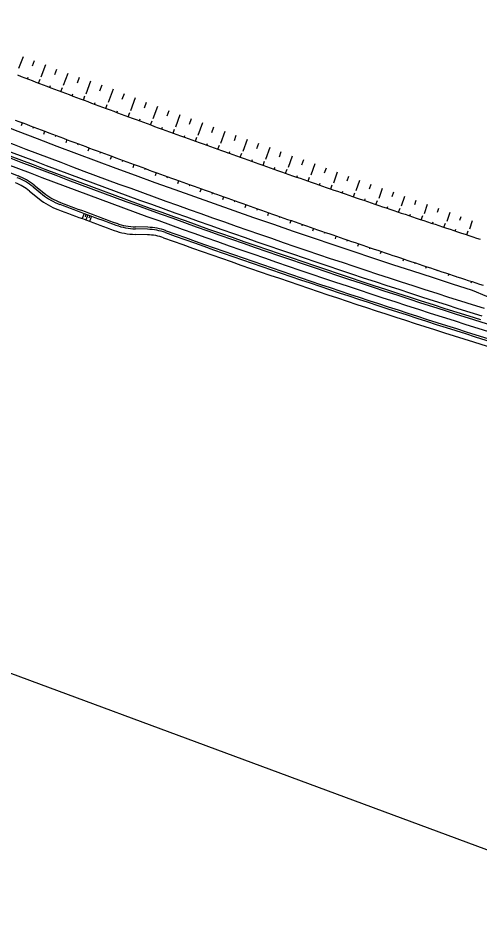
# Model space of a CAD drawing. Extents: x -552278 to -547230, y -1151007 to -1148251.
# Drawn here: x -549100.6 to -548984.1, y -1149985.6 to -1149758.4 of the extents above; entities that cross this region are included whole.
import ezdxf

# ---------------------------------------------------------------- set-up
doc = ezdxf.new("R2010")
doc.units = 0
doc.layers.add('u_trat navrh', color=7, linetype='Continuous')
doc.layers.add('x_formát_rám', color=7, linetype='Continuous')

msp = doc.modelspace()

# ---------------------------------------------------------------- linework, layer by layer
at = {"layer": 'u_trat navrh'}
for p, q in [((-549099.28, -1149768.15), (-549100.44, -1149771.16)), ((-549096.45, -1149769.19), (-549096.98, -1149770.56)), ((-549093.62, -1149770.23), (-549094.79, -1149773.32)), ((-549090.83, -1149771.37), (-549091.34, -1149772.73)), ((-549098.17, -1149773.75), (-549097.99, -1149773.29)), ((-549095.35, -1149774.82), (-549094.97, -1149773.81)), ((-549088, -1149772.41), (-549089.15, -1149775.45)), ((-549085.14, -1149773.39), (-549085.67, -1149774.8)), ((-549082.28, -1149774.35), (-549083.49, -1149777.58)), ((-549092.54, -1149775.89), (-549092.36, -1149775.43)), ((-549089.72, -1149776.96), (-549089.33, -1149775.94)), ((-549079.44, -1149775.36), (-549079.99, -1149776.83)), ((-549076.6, -1149776.37), (-549077.83, -1149779.69)), ((-549086.9, -1149778.02), (-549086.72, -1149777.56)), ((-549084.08, -1149779.08), (-549083.69, -1149778.06)), ((-549073.81, -1149777.51), (-549074.34, -1149778.97)), ((-549070.98, -1149778.54), (-549072.17, -1149781.79)), ((-549081.25, -1149780.13), (-549081.08, -1149779.67)), ((-549078.43, -1149781.18), (-549078.05, -1149780.17)), ((-549068.22, -1149779.72), (-549068.74, -1149781.11)), ((-549065.37, -1149780.69), (-549066.54, -1149783.86)), ((-549075.6, -1149782.23), (-549075.43, -1149781.77)), ((-549072.78, -1149783.28), (-549072.4, -1149782.26)), ((-549062.56, -1149781.77), (-549063.07, -1149783.18)), ((-549059.73, -1149782.82), (-549060.86, -1149785.93)), ((-549099.47, -1149784.81), (-549099.77, -1149785.59)), ((-549069.95, -1149784.32), (-549069.78, -1149783.86)), ((-549067.12, -1149785.36), (-549066.75, -1149784.34)), ((-549056.89, -1149783.84), (-549057.4, -1149785.25)), ((-549054.04, -1149784.84), (-549055.18, -1149787.99)), ((-549096.66, -1149785.88), (-549096.8, -1149786.23)), ((-549093.85, -1149786.94), (-549094.15, -1149787.74)), ((-549091.04, -1149788), (-549091.18, -1149788.36)), ((-549064.29, -1149786.39), (-549064.12, -1149785.93)), ((-549061.46, -1149787.42), (-549061.09, -1149786.4)), ((-549058.63, -1149788.45), (-549058.46, -1149787.99)), ((-549051.26, -1149785.96), (-549051.75, -1149787.33)), ((-549048.44, -1149787.02), (-549049.52, -1149790.03)), ((-549045.6, -1149788.04), (-549046.08, -1149789.39)), ((-549088.23, -1149789.05), (-549088.53, -1149789.86)), ((-549085.42, -1149790.11), (-549085.56, -1149790.47)), ((-549055.79, -1149789.48), (-549055.43, -1149788.46)), ((-549052.97, -1149790.5), (-549052.81, -1149790.04)), ((-549042.74, -1149789.02), (-549043.83, -1149792.06)), ((-549039.92, -1149790.07), (-549040.4, -1149791.42)), ((-549082.6, -1149791.15), (-549082.91, -1149791.98)), ((-549079.79, -1149792.2), (-549079.93, -1149792.57)), ((-549050.15, -1149791.51), (-549049.79, -1149790.49)), ((-549047.33, -1149792.52), (-549047.17, -1149792.06)), ((-549044.51, -1149793.52), (-549044.14, -1149792.5)), ((-549037.06, -1149791.06), (-549038.13, -1149794.08)), ((-549034.26, -1149792.16), (-549034.72, -1149793.48)), ((-549076.97, -1149793.24), (-549077.28, -1149794.07)), ((-549074.15, -1149794.28), (-549074.29, -1149794.65)), ((-549041.61, -1149794.55), (-549041.45, -1149794.09)), ((-549038.77, -1149795.56), (-549038.41, -1149794.53)), ((-549031.43, -1149793.2), (-549032.44, -1149796.08)), ((-549028.58, -1149794.19), (-549029.04, -1149795.49)), ((-549071.34, -1149795.32), (-549071.64, -1149796.15)), ((-549068.52, -1149796.35), (-549068.65, -1149796.72)), ((-549035.93, -1149796.56), (-549035.76, -1149796.1)), ((-549033.08, -1149797.56), (-549032.72, -1149796.53)), ((-549025.73, -1149795.17), (-549026.74, -1149798.07)), ((-549022.9, -1149796.23), (-549023.35, -1149797.5)), ((-549065.69, -1149797.38), (-549066, -1149798.21)), ((-549062.87, -1149798.4), (-549063.01, -1149798.78)), ((-549060.05, -1149799.43), (-549060.35, -1149800.25)), ((-549030.24, -1149798.55), (-549030.08, -1149798.09)), ((-549027.39, -1149799.54), (-549027.04, -1149798.52)), ((-549020.06, -1149797.24), (-549021.03, -1149800.05)), ((-549017.25, -1149798.33), (-549017.67, -1149799.54)), ((-549014.45, -1149799.41), (-549015.34, -1149802)), ((-549096.76, -1149800.96), (-549094.37, -1149802.91)), ((-549096.44, -1149800.58), (-549094.05, -1149802.52)), ((-549057.22, -1149800.44), (-549057.36, -1149800.81)), ((-549054.4, -1149801.46), (-549054.69, -1149802.28)), ((-549024.55, -1149800.53), (-549024.39, -1149800.07)), ((-549021.7, -1149801.52), (-549021.34, -1149800.49)), ((-549011.58, -1149800.36), (-549011.99, -1149801.54)), ((-549008.75, -1149801.39), (-549009.62, -1149803.95)), ((-549097.63, -1149802.04), (-549095.25, -1149803.98)), ((-549051.57, -1149802.47), (-549051.7, -1149802.84)), ((-549048.74, -1149803.48), (-549049.03, -1149804.29)), ((-549018.85, -1149802.5), (-549018.69, -1149802.04)), ((-549016, -1149803.48), (-549015.65, -1149802.45)), ((-549013.15, -1149804.45), (-549012.99, -1149803.99)), ((-549005.89, -1149802.35), (-549006.28, -1149803.51)), ((-549003.08, -1149803.43), (-549003.91, -1149805.89)), ((-549045.91, -1149804.49), (-549046.04, -1149804.85)), ((-549043.08, -1149805.49), (-549043.36, -1149806.28)), ((-549010.3, -1149805.42), (-549009.95, -1149804.39)), ((-549007.44, -1149806.39), (-549007.29, -1149805.93)), ((-549000.24, -1149804.43), (-549000.6, -1149805.52)), ((-548997.38, -1149805.4), (-548998.19, -1149807.81)), ((-549083.89, -1149807.68), (-549084.37, -1149808.99)), ((-549083.42, -1149807.86), (-549083.66, -1149808.51)), ((-549082.95, -1149808.03), (-549083.43, -1149809.33)), ((-549082.48, -1149808.2), (-549082.72, -1149808.86)), ((-549082.01, -1149808.38), (-549082.49, -1149809.68)), ((-549040.25, -1149806.49), (-549040.37, -1149806.84)), ((-549037.41, -1149807.48), (-549037.69, -1149808.26)), ((-549034.58, -1149808.48), (-549034.7, -1149808.82)), ((-549004.59, -1149807.35), (-549004.24, -1149806.32)), ((-549001.73, -1149808.31), (-549001.58, -1149807.85)), ((-548998.87, -1149809.27), (-548998.53, -1149808.24)), ((-548994.56, -1149806.43), (-548994.9, -1149807.48)), ((-548991.7, -1149807.41), (-548992.47, -1149809.71)), ((-548988.91, -1149808.54), (-548989.22, -1149809.49)), ((-549031.74, -1149809.46), (-549032.01, -1149810.21)), ((-549028.91, -1149810.45), (-549029.02, -1149810.78)), ((-548996.02, -1149810.23), (-548995.86, -1149809.76)), ((-548993.16, -1149811.18), (-548992.81, -1149810.15)), ((-548986.06, -1149809.54), (-548986.74, -1149811.61)), ((-549067.91, -1149813.06), (-549070.99, -1149812.97)), ((-549067.87, -1149811.67), (-549070.95, -1149811.58)), ((-549067.86, -1149811.17), (-549070.93, -1149811.08)), ((-549026.07, -1149811.43), (-549026.32, -1149812.15)), ((-549023.23, -1149812.41), (-549023.34, -1149812.73)), ((-548990.3, -1149812.12), (-548990.14, -1149811.66)), ((-548987.43, -1149813.07), (-548987.09, -1149812.04)), ((-549020.39, -1149813.39), (-549020.63, -1149814.08)), ((-549017.55, -1149814.36), (-549017.65, -1149814.66)), ((-549014.71, -1149815.33), (-549014.93, -1149815.98)), ((-549011.86, -1149816.29), (-549011.96, -1149816.58)), ((-549009.02, -1149817.26), (-549009.23, -1149817.87)), ((-549006.17, -1149818.22), (-549006.26, -1149818.48)), ((-549003.33, -1149819.17), (-549003.52, -1149819.75)), ((-549000.48, -1149820.12), (-549000.56, -1149820.37)), ((-548997.63, -1149821.07), (-548997.8, -1149821.6)), ((-548994.78, -1149822.02), (-548994.85, -1149822.24)), ((-548991.93, -1149822.96), (-548992.08, -1149823.44)), ((-548989.07, -1149823.9), (-548989.14, -1149824.1)), ((-548986.22, -1149824.83), (-548986.36, -1149825.26)), ((-548986.03, -1149827), (-548972.13, -1149832.93)), ((-548984.08, -1149834.95), (-548912.35, -1149857.43)), ((-548985.69, -1149840.09), (-548913.96, -1149862.57)), ((-548985.28, -1149838.77), (-548913.55, -1149861.25)), ((-548985.13, -1149838.29), (-548913.4, -1149860.77))]:
    msp.add_line(p, q, dxfattribs=at)
for points in [[(-549100.72, -1149772.77), (-549099.79, -1149773.13), (-549098.86, -1149773.49), (-549097.93, -1149773.84), (-549096.99, -1149774.2), (-549096.06, -1149774.55), (-549095.13, -1149774.91), (-549094.19, -1149775.26), (-549093.26, -1149775.62), (-549092.32, -1149775.97), (-549091.39, -1149776.32), (-549090.46, -1149776.68), (-549089.52, -1149777.03), (-549088.59, -1149777.38), (-549087.65, -1149777.73), (-549086.72, -1149778.09), (-549085.78, -1149778.44), (-549084.85, -1149778.79), (-549083.91, -1149779.14), (-549082.98, -1149779.49), (-549082.04, -1149779.84), (-549081.1, -1149780.19), (-549080.17, -1149780.54), (-549079.23, -1149780.88), (-549078.3, -1149781.23), (-549077.36, -1149781.58), (-549076.42, -1149781.93), (-549075.49, -1149782.28), (-549074.55, -1149782.62), (-549073.61, -1149782.97), (-549072.68, -1149783.31), (-549071.74, -1149783.66), (-549070.8, -1149784.01), (-549069.87, -1149784.35), (-549068.93, -1149784.69), (-549067.99, -1149785.04), (-549067.05, -1149785.38), (-549066.12, -1149785.73), (-549065.18, -1149786.07), (-549064.24, -1149786.41), (-549063.3, -1149786.75), (-549062.36, -1149787.1), (-549061.42, -1149787.44), (-549060.49, -1149787.78), (-549059.55, -1149788.12), (-549058.61, -1149788.46), (-549057.67, -1149788.8), (-549056.73, -1149789.14), (-549055.79, -1149789.48), (-549054.85, -1149789.82), (-549053.91, -1149790.16), (-549052.97, -1149790.5), (-549052.03, -1149790.83), (-549051.09, -1149791.17), (-549050.15, -1149791.51), (-549049.21, -1149791.85), (-549048.27, -1149792.18), (-549047.64, -1149792.41), (-549047.33, -1149792.52), (-549046.39, -1149792.85), (-549045.45, -1149793.19), (-549044.51, -1149793.52), (-549043.57, -1149793.86), (-549042.63, -1149794.19), (-549041.68, -1149794.53), (-549040.74, -1149794.86), (-549039.8, -1149795.19), (-549038.86, -1149795.53), (-549037.92, -1149795.86), (-549036.98, -1149796.19), (-549036.03, -1149796.52), (-549035.09, -1149796.85), (-549034.15, -1149797.18), (-549033.21, -1149797.51), (-549032.26, -1149797.84), (-549031.32, -1149798.17), (-549030.38, -1149798.5), (-549029.44, -1149798.83), (-549028.49, -1149799.16), (-549027.55, -1149799.49), (-549026.61, -1149799.82), (-549025.66, -1149800.14), (-549024.72, -1149800.47), (-549023.78, -1149800.8), (-549022.83, -1149801.13), (-549021.89, -1149801.45), (-549020.94, -1149801.78), (-549020, -1149802.1), (-549019.05, -1149802.43), (-549018.11, -1149802.75), (-549017.17, -1149803.08), (-549016.22, -1149803.4), (-549015.28, -1149803.72), (-549014.33, -1149804.05), (-549013.39, -1149804.37), (-549012.44, -1149804.69), (-549011.5, -1149805.01), (-549010.55, -1149805.34), (-549009.6, -1149805.66), (-549008.66, -1149805.98), (-549007.71, -1149806.3), (-549006.77, -1149806.62), (-549005.82, -1149806.94), (-549004.87, -1149807.26), (-549003.93, -1149807.58), (-549002.98, -1149807.89), (-549002.03, -1149808.21), (-549001.09, -1149808.53), (-549000.14, -1149808.85), (-548999.19, -1149809.17), (-548998.25, -1149809.48), (-548997.3, -1149809.8), (-548996.35, -1149810.11), (-548995.4, -1149810.43), (-548994.46, -1149810.75), (-548993.51, -1149811.06), (-548992.56, -1149811.38), (-548991.61, -1149811.69), (-548990.66, -1149812), (-548989.72, -1149812.32), (-548988.77, -1149812.63), (-548987.82, -1149812.94), (-548986.87, -1149813.25), (-548986.68, -1149813.32), (-548985.92, -1149813.57), (-548984.97, -1149813.88), (-548984.02, -1149814.19)], [(-549101.25, -1149784.13), (-549100.31, -1149784.49), (-549099.38, -1149784.85), (-549098.44, -1149785.2), (-549097.5, -1149785.56), (-549096.57, -1149785.91), (-549095.63, -1149786.27), (-549094.69, -1149786.62), (-549093.76, -1149786.97), (-549092.82, -1149787.33), (-549091.88, -1149787.68), (-549090.95, -1149788.03), (-549090.01, -1149788.39), (-549089.07, -1149788.74), (-549088.13, -1149789.09), (-549087.2, -1149789.44), (-549086.26, -1149789.79), (-549085.32, -1149790.14), (-549084.38, -1149790.49), (-549083.44, -1149790.84), (-549082.51, -1149791.19), (-549081.57, -1149791.54), (-549080.63, -1149791.89), (-549079.69, -1149792.24), (-549078.75, -1149792.58), (-549077.81, -1149792.93), (-549076.87, -1149793.28), (-549075.93, -1149793.63), (-549074.99, -1149793.97), (-549074.05, -1149794.32), (-549073.11, -1149794.66), (-549072.17, -1149795.01), (-549071.23, -1149795.35), (-549070.29, -1149795.7), (-549069.35, -1149796.04), (-549068.41, -1149796.39), (-549067.47, -1149796.73), (-549066.53, -1149797.07), (-549065.59, -1149797.41), (-549064.65, -1149797.76), (-549063.71, -1149798.1), (-549062.77, -1149798.44), (-549061.83, -1149798.78), (-549060.88, -1149799.12), (-549059.94, -1149799.46), (-549059, -1149799.8), (-549058.06, -1149800.14), (-549057.12, -1149800.48), (-549056.17, -1149800.82), (-549055.23, -1149801.16), (-549054.29, -1149801.5), (-549053.35, -1149801.84), (-549052.4, -1149802.17), (-549051.46, -1149802.51), (-549051.11, -1149802.64), (-549050.52, -1149802.85), (-549049.57, -1149803.18), (-549048.63, -1149803.52), (-549047.69, -1149803.86), (-549046.74, -1149804.19), (-549045.8, -1149804.53), (-549044.86, -1149804.86), (-549043.91, -1149805.19), (-549042.97, -1149805.53), (-549042.02, -1149805.86), (-549041.08, -1149806.19), (-549040.14, -1149806.53), (-549039.19, -1149806.86), (-549038.25, -1149807.19), (-549037.3, -1149807.52), (-549036.36, -1149807.85), (-549035.41, -1149808.19), (-549034.47, -1149808.52), (-549033.52, -1149808.85), (-549032.58, -1149809.18), (-549031.63, -1149809.5), (-549030.68, -1149809.83), (-549029.74, -1149810.16), (-549028.79, -1149810.49), (-549027.85, -1149810.82), (-549026.9, -1149811.15), (-549025.95, -1149811.47), (-549025.01, -1149811.8), (-549024.06, -1149812.13), (-549023.11, -1149812.45), (-549022.17, -1149812.78), (-549021.22, -1149813.1), (-549020.27, -1149813.43), (-549019.33, -1149813.75), (-549018.38, -1149814.08), (-549017.43, -1149814.4), (-549016.48, -1149814.72), (-549015.53, -1149815.05), (-549014.59, -1149815.37), (-549013.64, -1149815.69), (-549012.69, -1149816.01), (-549011.74, -1149816.34), (-549010.79, -1149816.66), (-549009.85, -1149816.98), (-549008.9, -1149817.3), (-549007.95, -1149817.62), (-549007, -1149817.94), (-549006.05, -1149818.26), (-549005.1, -1149818.58), (-549004.15, -1149818.89), (-549003.2, -1149819.21), (-549002.25, -1149819.53), (-549001.3, -1149819.85), (-549000.35, -1149820.16), (-548999.4, -1149820.48), (-548998.45, -1149820.8), (-548997.5, -1149821.11), (-548996.55, -1149821.43), (-548995.6, -1149821.74), (-548994.65, -1149822.06), (-548993.7, -1149822.37), (-548992.75, -1149822.69), (-548991.8, -1149823), (-548990.85, -1149823.32), (-548990.06, -1149823.58), (-548989.9, -1149823.63), (-548988.95, -1149823.94), (-548987.99, -1149824.25), (-548987.04, -1149824.56), (-548986.09, -1149824.88), (-548985.14, -1149825.19), (-548984.19, -1149825.5), (-548983.24, -1149825.81)], [(-548984.6, -1149836.62), (-548912.87, -1149859.1)]]:
    msp.add_lwpolyline(points, dxfattribs=at)
for centre, radius, start, end in [((-548386.44, -1147928.16), 1994.75, 246.83017, 252.59748), ((-548386.44, -1147928.16), 1998.25, 246.83017, 252.59748), ((-548386.44, -1147928.16), 1997.75, 246.83017, 252.59748), ((-548386.44, -1147928.16), 1996.75, 246.83017, 252.59748), ((-548386.44, -1147928.16), 2000, 246.83017, 252.59748), ((-548386.44, -1147928.16), 2001.75, 246.83017, 249.09964), ((-548386.44, -1147928.16), 1991.25, 247.61453, 252.47547), ((-549105.9, -1149812.22), 14.5, 50.9015, 69.0996), ((-549105.9, -1149812.22), 15, 50.9015, 69.0996), ((-549105.9, -1149812.22), 13.11, 50.9015, 69.0996), ((-549084.59, -1149790.88), 16.89, 230.9015, 249.4537), ((-549084.59, -1149790.88), 15.5, 230.9015, 249.4537), ((-549084.59, -1149790.88), 15, 230.9015, 249.4537), ((-548386.44, -1147928.16), 2004.75, 249.45374, 249.88587), ((-548386.44, -1147928.16), 2004.25, 249.45374, 249.88587), ((-548386.44, -1147928.16), 2006.14, 249.45374, 249.88587), ((-549070.52, -1149796.09), 15.5, 249.8859, 268.4381), ((-549070.52, -1149796.09), 15, 249.8859, 268.4381), ((-549070.52, -1149796.09), 16.89, 249.8859, 268.4381), ((-549068.27, -1149826.16), 13.11, 70.24, 88.4381), ((-549068.27, -1149826.16), 14.5, 70.24, 88.4381), ((-549068.27, -1149826.16), 15, 70.24, 88.4381), ((-548386.44, -1147928.16), 2002.25, 250.23996, 252.59748), ((-548386.44, -1147928.16), 2001.75, 250.23996, 252.59748), ((-548386.44, -1147928.16), 2003.64, 250.23996, 252.59748)]:
    msp.add_arc(centre, radius, start, end, dxfattribs=at)
at = {"layer": 'x_formát_rám'}
msp.add_lwpolyline([(-551013.31, -1150148.65), (-548712.99, -1151001.15), (-548408.91, -1150180.65), (-550709.24, -1149328.16)], close=True, dxfattribs=at)

doc.saveas('drawing.dxf')
